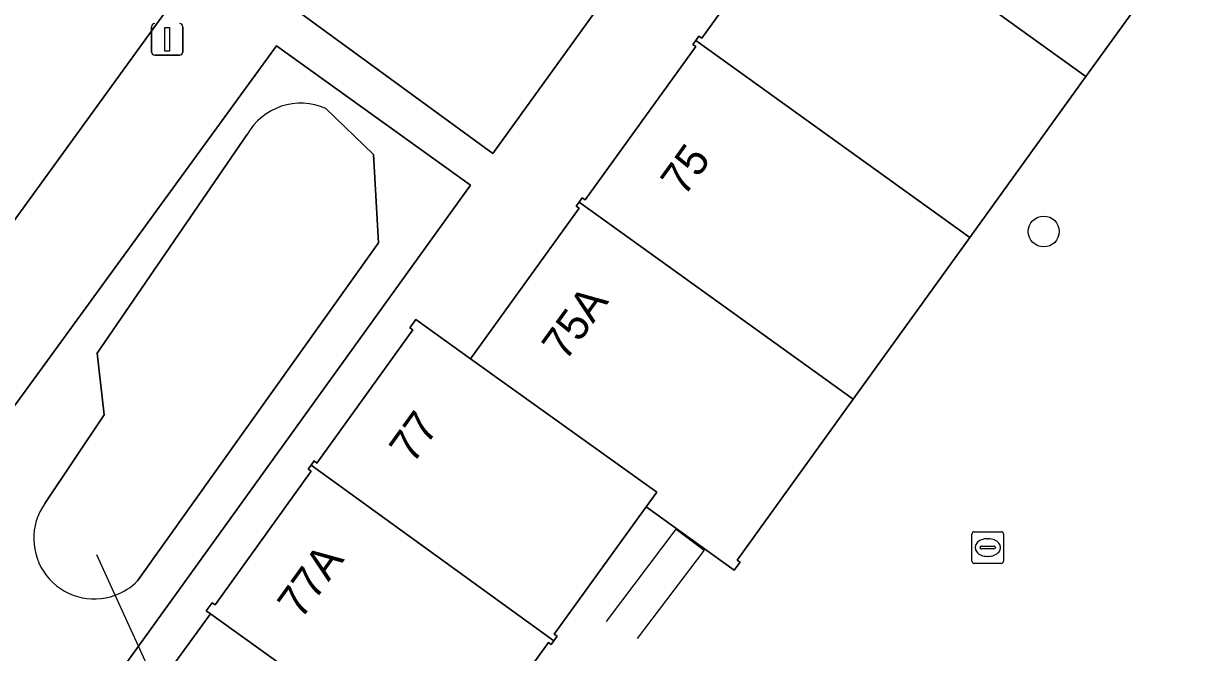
# Model space of a CAD drawing. Extents: x 159674 to 160531, y 382172 to 382904.
# Drawn here: x 160023.5 to 160060.8, y 382464.14 to 382484.03 of the extents above; entities that cross this region are included whole.
import ezdxf

# ---------------------------------------------------------------- set-up
doc = ezdxf.new("R2010")
doc.units = 0
for name, color, linetype in [('IMGEO_Boom', 7, 'Continuous'), ('IMGEO_Duiker', 7, 'Continuous'), ('IMGEO_Erf', 7, 'Continuous'), ('IMGEO_Groenvoorziening', 7, 'Continuous'), ('IMGEO_Hek', 7, 'Continuous'), ('IMGEO_Lichtmast', 7, 'Continuous'), ('IMGEO_Pand', 7, 'Continuous'), ('IMGEO_Pand_nummerreeks', 7, 'Continuous'), ('IMGEO_Rijbaan_lokaal_open', 7, 'Continuous'), ('IMGEO_Rioolput', 7, 'Continuous'), ('IMGEO_Voetpad_open', 7, 'Continuous'), ('IMGEO_Waterloop', 7, 'Continuous')]:
    doc.layers.add(name, color=color, linetype=linetype)

msp = doc.modelspace()

# ---------------------------------------------------------------- linework, layer by layer
at = {"layer": 'IMGEO_Boom'}
msp.add_circle((160055.775, 382477.456), 0.489, dxfattribs=at)
at = {"layer": 'IMGEO_Duiker'}
msp.add_lwpolyline([(160028.671, 382460.968), (160028.136, 382462.142), (160027.725, 382463.041), (160027.135, 382464.334), (160026.399, 382465.948), (160025.818, 382467.221)], dxfattribs=at)
at = {"layer": 'IMGEO_Erf'}
msp.add_lwpolyline([(160060.795, 382487.463), (160057.11, 382482.355), (160053.437, 382477.262), (160049.748, 382472.149), (160046.079, 382467.062), (160046.168, 382466.997), (160045.981, 382466.738), (160043.198, 382468.743), (160040.291, 382464.715), (160040.381, 382464.65), (160040.276, 382464.504), (160040.193, 382464.389), (160040.103, 382464.454), (160037.071, 382460.254)], dxfattribs=at)
at = {"layer": 'IMGEO_Groenvoorziening'}
for points in [[(160044.933, 382489.07), (160038.837, 382493.417), (160037.289, 382491.287), (160036.806, 382491.669), (160034.701, 382488.784), (160035.196, 382488.416), (160032.259, 382484.362), (160038.348, 382479.927)], [(160037.642, 382478.923), (160031.503, 382483.33), (160023.13, 382471.823), (160022.611, 382472.173), (160019.765, 382468.28), (160020.141, 382468.006), (160019.056, 382466.519), (160018.758, 382466.11), (160019.353, 382463.773), (160024.222, 382460.289), (160027.135, 382464.334)], [(160036.972, 382459.928), (160029.413, 382465.356), (160027.725, 382463.041), (160025.191, 382459.567), (160039.671, 382449.018), (160041.474, 382451.508), (160043.937, 382454.91)]]:
    msp.add_lwpolyline(points, close=True, dxfattribs=at)
for points in [[(160033.065, 382481.347), (160034.57, 382479.891), (160034.727, 382477.095), (160027.109, 382466.407)], [(160024.17, 382468.849), (160026.045, 382471.654), (160025.83, 382473.609), (160030.567, 382480.511)]]:
    msp.add_lwpolyline(points, dxfattribs=at)
for centre, radius, start, end in [((160032.27, 382479.573), 1.944, 65.8618, 151.1456), ((160025.738, 382467.747), 1.916, 144.891, 290.1831), ((160025.741, 382467.744), 1.913, 290.1162, 315.6474)]:
    msp.add_arc(centre, radius, start, end, dxfattribs=at)
at = {"layer": 'IMGEO_Hek'}
msp.add_lwpolyline([(160041.939, 382465.12), (160044.148, 382468.038), (160045.027, 382467.372), (160042.916, 382464.583)], dxfattribs=at)
at = {"layer": 'IMGEO_Lichtmast'}
for p, q in [((160027.549, 382483.135), (160027.549, 382483.935)), ((160027.549, 382483.935), (160027.549, 382483.135)), ((160028.539, 382483.935), (160028.539, 382483.135)), ((160028.539, 382483.135), (160028.539, 382483.935)), ((160028.439, 382483.035), (160027.649, 382483.035)), ((160027.649, 382483.035), (160028.439, 382483.035))]:
    msp.add_line(p, q, dxfattribs=at)
msp.add_lwpolyline([(160027.969, 382483.91), (160028.119, 382483.91), (160028.119, 382483.16), (160027.969, 382483.16), (160027.969, 382483.91)], dxfattribs=at)
for centre, start, end in [((160027.649, 382483.935), 90, 180), ((160027.649, 382483.935), 90, 180), ((160028.439, 382483.935), 0, 90), ((160028.439, 382483.935), 360, 90), ((160027.649, 382483.135), 180, 270), ((160027.649, 382483.135), 180, 270), ((160028.439, 382483.135), 270, 0), ((160028.439, 382483.135), 270, 0)]:
    msp.add_arc(centre, 0.1, start, end, dxfattribs=at)
at = {"layer": 'IMGEO_Pand'}
for points in [[(160052.129, 382493.706), (160052.035, 382493.575), (160052.125, 382493.51), (160048.628, 382488.663), (160048.539, 382488.727), (160048.445, 382488.597), (160057.11, 382482.355), (160060.795, 382487.463)], [(160048.445, 382488.597), (160048.351, 382488.466), (160048.44, 382488.402), (160044.953, 382483.568), (160044.864, 382483.632), (160044.769, 382483.5), (160053.437, 382477.262), (160057.11, 382482.355)], [(160044.769, 382483.5), (160044.674, 382483.368), (160044.763, 382483.304), (160041.264, 382478.454), (160041.175, 382478.519), (160041.08, 382478.387), (160049.748, 382472.149), (160053.437, 382477.262)], [(160041.08, 382478.387), (160040.985, 382478.255), (160041.074, 382478.191), (160037.64, 382473.43), (160043.531, 382469.204), (160043.198, 382468.743), (160045.981, 382466.738), (160046.168, 382466.997), (160046.079, 382467.062), (160049.748, 382472.149)], [(160037.64, 382473.43), (160035.91, 382474.671), (160035.721, 382474.409), (160035.811, 382474.345), (160032.781, 382470.131), (160032.692, 382470.195), (160032.597, 382470.065), (160040.276, 382464.504), (160040.381, 382464.65), (160040.291, 382464.715), (160043.198, 382468.743), (160043.531, 382469.204)], [(160032.597, 382470.065), (160032.503, 382469.934), (160032.593, 382469.87), (160029.557, 382465.648), (160029.467, 382465.712), (160029.28, 382465.451), (160029.413, 382465.356), (160036.972, 382459.928), (160037.16, 382460.189), (160037.071, 382460.254), (160040.103, 382464.454), (160040.193, 382464.389), (160040.276, 382464.504)]]:
    msp.add_lwpolyline(points, close=True, dxfattribs=at)
at = {"layer": 'IMGEO_Rijbaan_lokaal_open'}
msp.add_lwpolyline([(160017.12, 382469.419), (160041.091, 382502.494)], dxfattribs=at)
at = {"layer": 'IMGEO_Rioolput'}
for p, q in [((160053.503, 382467.031), (160053.503, 382467.883)), ((160053.578, 382467.957), (160054.43, 382467.957)), ((160054.504, 382467.883), (160054.504, 382467.031)), ((160053.762, 382467.451), (160053.762, 382467.463)), ((160053.805, 382467.5), (160054.203, 382467.5)), ((160053.991, 382467.737), (160054.016, 382467.737)), ((160054.246, 382467.463), (160054.246, 382467.451)), ((160054.2, 382467.414), (160053.802, 382467.414)), ((160054.014, 382467.177), (160053.989, 382467.177)), ((160054.43, 382466.957), (160053.578, 382466.957))]:
    msp.add_line(p, q, dxfattribs=at)
for points in [[(160053.503, 382467.031), (160053.503, 382467.883)], [(160053.578, 382467.957), (160054.43, 382467.957)], [(160054.504, 382467.883), (160054.504, 382467.031)], [(160054.43, 382466.957), (160053.578, 382466.957)]]:
    msp.add_lwpolyline(points, dxfattribs=at)
for centre, radius, start, end in [((160053.58, 382467.881), 0.0765, 91.552, 178.448), ((160053.58, 382467.881), 0.0765, 91.552, 178.448), ((160054.428, 382467.881), 0.0765, 1.552, 88.448), ((160054.428, 382467.881), 0.0765, 1.552, 88.448), ((160053.802, 382467.46), 0.0403, 85.8775, 175.7526), ((160053.799, 382467.45), 0.0366, 178.938, 274.7102), ((160054.203, 382467.457), 0.043, 264.8664, 352.4533), ((160054.207, 382467.462), 0.0386, 1.7309, 96.639), ((160053.58, 382467.033), 0.0765, 181.552, 268.448), ((160053.58, 382467.033), 0.0765, 181.552, 268.448), ((160054.428, 382467.033), 0.0765, 271.552, 358.448), ((160054.428, 382467.033), 0.0765, 271.552, 358.448)]:
    msp.add_arc(centre, radius, start, end, dxfattribs=at)
for centre, major_axis, ratio, start_param, end_param in [((160053.99, 382467.457), (-0.387, 0.002), 0.722429, 4.712389, 7.853982), ((160054.015, 382467.457), (-0.39, 0.002), 0.717154, 1.570796, 4.712389)]:
    msp.add_ellipse(centre, major_axis=major_axis, ratio=ratio, start_param=start_param, end_param=end_param, dxfattribs=at)
at = {"layer": 'IMGEO_Voetpad_open'}
for points in [[(160051.574, 382516.842), (160051.402, 382516.632), (160041.091, 382502.494), (160017.12, 382469.419)], [(160027.725, 382463.041), (160029.413, 382465.356), (160029.28, 382465.451), (160029.467, 382465.712), (160029.557, 382465.648), (160032.593, 382469.87), (160032.503, 382469.934), (160032.597, 382470.065), (160032.692, 382470.195), (160032.781, 382470.131), (160035.811, 382474.345), (160035.721, 382474.409), (160035.91, 382474.671), (160037.64, 382473.43), (160041.074, 382478.191), (160040.985, 382478.255), (160041.08, 382478.387), (160041.175, 382478.519), (160041.264, 382478.454), (160044.763, 382483.304), (160044.674, 382483.368), (160044.769, 382483.5), (160044.864, 382483.632), (160044.953, 382483.568), (160048.44, 382488.402)], [(160023.13, 382471.823), (160031.503, 382483.33), (160037.642, 382478.923), (160027.135, 382464.334), (160024.222, 382460.289)]]:
    msp.add_lwpolyline(points, dxfattribs=at)
msp.add_lwpolyline([(160044.933, 382489.07), (160038.348, 382479.927), (160032.259, 382484.362), (160035.196, 382488.416), (160034.701, 382488.784), (160036.806, 382491.669), (160037.289, 382491.287), (160038.837, 382493.417)], close=True, dxfattribs=at)
at = {"layer": 'IMGEO_Waterloop'}
for points in [[(160027.109, 382466.407), (160034.727, 382477.095), (160034.57, 382479.891), (160033.065, 382481.347)], [(160030.567, 382480.511), (160025.83, 382473.609), (160026.045, 382471.654), (160024.17, 382468.849)]]:
    msp.add_lwpolyline(points, dxfattribs=at)
for centre, radius, start, end in [((160032.27, 382479.573), 1.944, 65.8618, 151.1456), ((160025.738, 382467.747), 1.916, 144.891, 290.1831), ((160025.741, 382467.744), 1.913, 290.1162, 315.6474)]:
    msp.add_arc(centre, radius, start, end, dxfattribs=at)

# ---------------------------------------------------------------- texts
at = {"layer": 'IMGEO_Pand_nummerreeks'}
for s, rotation, p in [('75', 54.1903, (160044.4, 382478.528)), ('75A', 54.1961, (160040.642, 382473.318)), ('77', 54.282, (160035.816, 382470.071)), ('77A', 54.282, (160032.278, 382465.149))]:
    msp.add_text(s, height=1, rotation=rotation, dxfattribs=at).set_placement(p)

doc.saveas('drawing.dxf')
